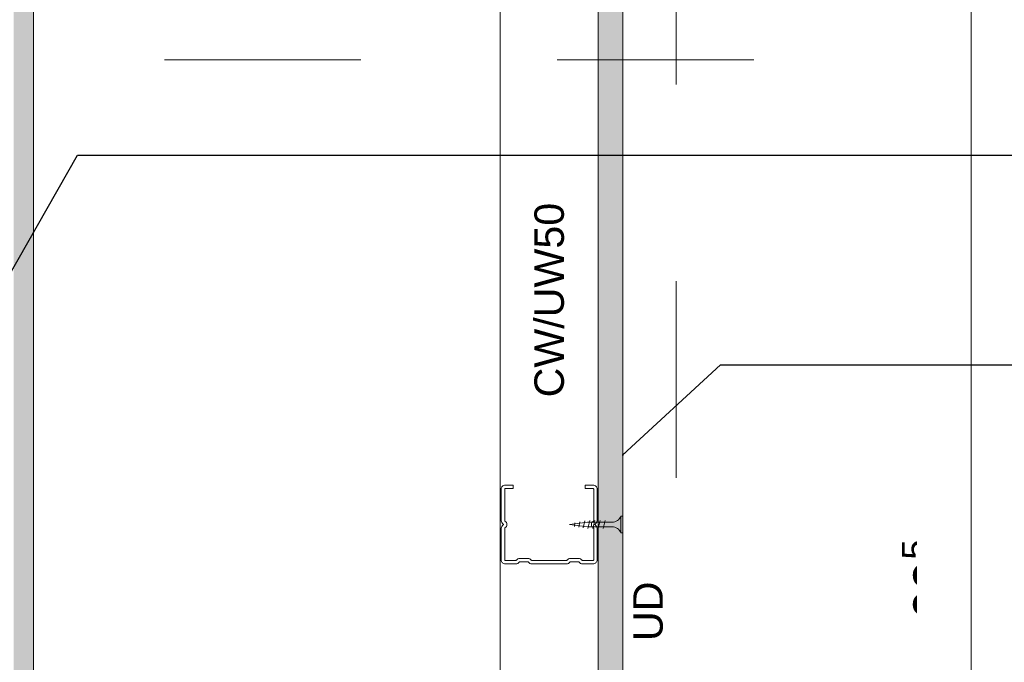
# Model space of a CAD drawing. Header units: metres. Extents: x -4 to 100, y -11 to 17.
# Tile 721 of 728: x 90.342 to 90.843, y -10.412 to -10.085. Entities that reach past the tile are written whole.
import ezdxf

# ---------------------------------------------------------------- set-up
doc = ezdxf.new("R2010")
doc.units = ezdxf.units.M
doc.header["$MEASUREMENT"] = 0
for name, pattern in [('Strichlinie eng', [0.115, 0.075, -0.04]), ('Untersicht', [0.1, 0.075, -0.025]), ('Wipeout_Contour', [1, 0, -1])]:
    doc.linetypes.add(name, pattern=pattern)
for name, color, linetype in [('152 - Bemaßung_ Beschriftung.Ausbau', 7, 'Continuous'), ('607 - Struktur.Stütze', 7, 'Continuous'), ('608 - Struktur.Träger', 7, 'Continuous'), ('650 - Abdeckung.Fußboden Aufbau', 7, 'Continuous'), ('660 - Unterkonstruktion.Trockenbau', 7, 'Continuous'), ('Neubau_606 - Struktur.Wand Innen Ausbau', 7, 'Continuous'), ('Neubau_653 - Abdeckung.TB Verkofferung', 7, 'Continuous')]:
    doc.layers.add(name, color=color, linetype=linetype)
doc.styles.add('ERSTELLTER_STIL_2', font='txt')
doc.dimstyles.new('ERSTELLTER_STIL__17', dxfattribs={"dimtxt": 0.02, "dimasz": 0.01064, "dimexe": 0.18, "dimexo": 0.0625, "dimgap": 0, "dimtad": 1, "dimzin": 0, "dimdsep": 46, "dimtxsty": 'ERSTELLTER_STIL_2', "dimblk": 'ARROWHEAD_2', "dimblk1": 'ARROWHEAD_2', "dimblk2": 'ARROWHEAD_2', "dimcen": 0.09, "dimse1": 1, "dimse2": 1, "dimclrd": 7, "dimclre": 7, "dimclrt": 7, "dimazin": 0, "dimtfac": 1, "dimtdec": 4, "dimtmove": 0, "dimatfit": 3, "dimfxl": 1, "dimtolj": 1, "dimtzin": 0, "dimarcsym": 0})
doc.dimstyles.new('ERSTELLTER_STIL__20', dxfattribs={"dimtxt": 0.18, "dimasz": 0.001824, "dimexe": 0.18, "dimexo": 0.0625, "dimgap": 0, "dimtad": 0, "dimtih": 1, "dimtoh": 1, "dimdec": 4, "dimzin": 0, "dimdsep": 46, "dimcen": 0.09, "dimadec": 0, "dimazin": 0, "dimtfac": 1, "dimtdec": 4, "dimtmove": 0, "dimatfit": 3, "dimldrblk": 'ARROWHEAD_11', "dimfxl": 1, "dimtolj": 1, "dimtzin": 0, "dimarcsym": 0})
pattern_1 = [(45, (90.171852, -10.372977), (-0.003535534, 0.003535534), [0, -0.005])]

# ---------------------------------------------------------------- blocks, each defined once
blk = doc.blocks.new('*D899', base_point=(90.17185, -10.37298))
at = {"layer": '152 - Bemaßung_ Beschriftung.Ausbau', "color": 7, "linetype": 'Continuous', "lineweight": 9}
for p, q in [((90.83671, -10.02277), (90.81571, -10.02277)), ((90.81921, -10.01873), (90.83321, -10.02682)), ((90.82621, -10.71778), (90.82621, -10.02277)), ((90.81921, -10.71374), (90.83321, -10.72182)), ((90.83671, -10.71778), (90.81571, -10.71778))]:
    blk.add_line(p, q, dxfattribs=at)
at = {"layer": '152 - Bemaßung_ Beschriftung.Ausbau', "color": 7, "lineweight": 9, "insert": (90.82254, -10.39046), "char_height": 0.02, "attachment_point": 7, "rotation": 90, "style": 'ERSTELLTER_STIL_2'}
blk.add_mtext('\\A1;{\\pql;\\fArial|b0|i0|c0|p38;69\\fArial|b0|i0|c0|p38;\\A1{\\H.66x;\\S5^  ;}}', dxfattribs=at)
at = {"color": 254, "linetype": 'Wipeout_Contour', "lineweight": 0, "ltscale": 365.615191}
blk.add_wipeout([(90.82581, -10.39406), (90.82581, -10.34649), (90.79861, -10.34649), (90.79861, -10.39406)], dxfattribs=at).dxf.layer = '152 - Bemaßung_ Beschriftung.Ausbau'
blk = doc.blocks.new('ARROWHEAD_2')
at = {"color": 0, "linetype": 'Continuous', "lineweight": 0}
for p, q in [((-0.378, -0.655), (0.378, 0.655)), ((0, 0), (-1, 0))]:
    blk.add_line(p, q, dxfattribs=at)
blk = doc.blocks.new('ARROWHEAD_11')
at = {"color": 0, "linetype": 'Continuous', "lineweight": 0}
blk.add_line((0, 0), (-1, 0), dxfattribs=at)
at = {"color": 0, "linetype": 'Continuous', "lineweight": 0, "const_width": 0.25, "flags": 128}
blk.add_lwpolyline([(-0.125, 0, 1), (0.125, 0, 1)], format="xyb", close=True, dxfattribs=at)

msp = doc.modelspace()

# ---------------------------------------------------------------- hatches: boundary and pattern name
at = {"layer": '607 - Struktur.Stütze', "linetype": 'Continuous', "lineweight": 5}
h = msp.add_hatch(dxfattribs=at)
h.set_pattern_fill('Gips_0006', style=0, pattern_type=2)
h.set_pattern_definition(pattern_1)
h.paths.add_polyline_path([(90.34886, -10.70527), (90.08789, -10.70527), (90.08789, -10.69527), (90.33886, -10.69527), (90.33886, -9.89527), (90.08789, -9.89527), (90.08789, -9.88527), (90.34886, -9.88527)])
at = {"layer": 'Neubau_606 - Struktur.Wand Innen Ausbau', "linetype": 'Continuous', "lineweight": 5}
h = msp.add_hatch(dxfattribs=at)
h.set_pattern_fill('Gips_0006', color=1, style=0, pattern_type=2)
h.set_pattern_definition(pattern_1)
h.paths.add_polyline_path([(90.63636, -10.71777), (90.63632, -10.02277), (90.64882, -10.02277), (90.64886, -10.71778)])

# ---------------------------------------------------------------- linework, layer by layer
at = {"layer": '608 - Struktur.Träger', "color": 7, "linetype": 'Untersicht', "lineweight": 13, "ltscale": 0.2}
msp.add_line((89.61549, -10.10527), (90.76224, -10.10527), dxfattribs=at)
at = {"layer": '650 - Abdeckung.Fußboden Aufbau', "color": 7, "linetype": 'Continuous', "lineweight": 13}
msp.add_lwpolyline([(90.08789, -10.70527), (90.34886, -10.70527), (90.34886, -9.88527)], dxfattribs=at)
at = {"layer": 'Neubau_606 - Struktur.Wand Innen Ausbau', "color": 1, "linetype": 'Continuous', "lineweight": 18}
msp.add_lwpolyline([(90.58635, -10.65527), (90.58632, -10.02277)], dxfattribs=at)
at = {"layer": 'Neubau_606 - Struktur.Wand Innen Ausbau', "color": 1, "linetype": 'Continuous', "lineweight": 13, "flags": 128}
msp.add_lwpolyline([(90.63636, -10.71777), (90.63632, -10.02277), (90.64882, -10.02277), (90.64886, -10.71778)], close=True, dxfattribs=at)
at = {"layer": 'Neubau_653 - Abdeckung.TB Verkofferung', "color": 1, "linetype": 'Strichlinie eng', "lineweight": 13, "ltscale": 0.2}
msp.add_line((90.67586, -10.71777), (90.67596, -10.0228), dxfattribs=at)

# ---------------------------------------------------------------- next in the draw order: dimensions: what is measured, and where the dimension line sits
at = {"layer": '152 - Bemaßung_ Beschriftung.Ausbau', "color": 7, "linetype": 'Continuous', "lineweight": 9}
dim = msp.add_linear_dim(base=(90.82621, -10.02277), p1=(89.67884, -10.71778), p2=(89.67887, -10.02277), angle=90, dimstyle='ERSTELLTER_STIL__17', dxfattribs=at)
dim.commit()
dim.dimension.update_dxf_attribs({"geometry": '*D899', "text_midpoint": (90.81221, -10.3482), "dimtype": 160, "text_rotation": 90})

# ---------------------------------------------------------------- next in the draw order: linework, layer by layer
at = {"layer": '660 - Unterkonstruktion.Trockenbau', "color": 1, "linetype": 'Continuous', "lineweight": 5}
for p, q in [((90.64784, -10.34577), (90.64784, -10.33727)), ((90.62419, -10.34247), (90.62445, -10.34068)), ((90.62644, -10.3428), (90.62696, -10.34021)), ((90.62866, -10.34317), (90.62948, -10.33974)), ((90.63104, -10.34352), (90.63204, -10.33952)), ((90.63364, -10.34352), (90.63464, -10.33952)), ((90.63624, -10.34352), (90.63724, -10.33952)), ((90.63884, -10.34352), (90.63984, -10.33952))]:
    msp.add_line(p, q, dxfattribs=at)
at = {"layer": '660 - Unterkonstruktion.Trockenbau', "color": 1, "linetype": 'Continuous', "lineweight": 13, "flags": 128}
msp.add_lwpolyline([(90.59294, -10.32327), (90.59294, -10.32152), (90.58894, -10.32152, 0.414214), (90.58694, -10.32352), (90.58694, -10.33958, 0.267949), (90.58794, -10.34131, -0.57735), (90.58794, -10.34174, 0.267949), (90.58694, -10.34347), (90.58694, -10.35952, 0.414214), (90.58894, -10.36152), (90.59444, -10.36152, 0.250492), (90.5961, -10.36064, -0.250492), (90.59631, -10.36052), (90.60057, -10.36052, -0.250492), (90.60078, -10.36064, 0.250492), (90.60244, -10.36152), (90.62024, -10.36152, 0.250492), (90.6219, -10.36064, -0.250492), (90.62211, -10.36052), (90.62637, -10.36052, -0.250492), (90.62658, -10.36064, 0.250492), (90.62824, -10.36152), (90.63374, -10.36152, 0.414214), (90.63574, -10.35952), (90.63574, -10.34347, 0.267949), (90.63474, -10.34174, -0.57735), (90.63474, -10.34131, 0.267949), (90.63574, -10.33958), (90.63574, -10.32352, 0.414214), (90.63374, -10.32152), (90.62974, -10.32152), (90.62974, -10.32327), (90.63374, -10.32327, -0.414214), (90.63399, -10.32352), (90.63399, -10.33958, -0.267949), (90.63386, -10.33979, 0.57735), (90.63386, -10.34326, -0.267949), (90.63399, -10.34347), (90.63399, -10.35952, -0.414214), (90.63374, -10.35977), (90.62824, -10.35977, -0.250492), (90.62803, -10.35966, 0.250492), (90.62637, -10.35877), (90.62211, -10.35877, 0.250492), (90.62045, -10.35966, -0.250492), (90.62024, -10.35977), (90.60244, -10.35977, -0.250492), (90.60223, -10.35966, 0.250492), (90.60057, -10.35877), (90.59631, -10.35877, 0.250492), (90.59465, -10.35966, -0.250492), (90.59444, -10.35977), (90.58894, -10.35977, -0.414214), (90.58869, -10.35952), (90.58869, -10.34347, -0.267949), (90.58881, -10.34326, 0.57735), (90.58881, -10.33979, -0.267949), (90.58869, -10.33958), (90.58869, -10.32352, -0.414214), (90.58894, -10.32327)], format="xyb", close=True, dxfattribs=at)
at = {"layer": '660 - Unterkonstruktion.Trockenbau', "color": 1, "linetype": 'Continuous', "lineweight": 5, "flags": 128}
msp.add_lwpolyline([(90.63078, -10.3404), (90.64334, -10.3404, 0.304192), (90.64784, -10.33727), (90.64884, -10.33727), (90.64884, -10.34577), (90.64784, -10.34577, 0.304191), (90.64334, -10.34265), (90.63078, -10.34265), (90.62164, -10.34152)], format="xyb", close=True, dxfattribs=at)

# ---------------------------------------------------------------- next in the draw order: texts
at = {"layer": '152 - Bemaßung_ Beschriftung.Ausbau', "color": 7, "linetype": 'Continuous', "lineweight": 9, "char_height": 0.015, "attachment_point": 7, "rotation": 90, "style": 'ERSTELLTER_STIL_2'}
for s, insert in [('\\A1;{\\pql;\\fArial|b0|i0|c0|p38;CW\\fArial|b0|i0|c0|p38;/UW\\fArial|b0|i0|c0|p38;50}', (90.61904, -10.27687)), ('\\A1;{\\pql;\\fArial|b0|i0|c0|p38;UD}', (90.66934, -10.40078))]:
    msp.add_mtext(s, dxfattribs=dict(at, insert=insert))

# ---------------------------------------------------------------- next in the draw order: leaders
at = {"layer": '152 - Bemaßung_ Beschriftung.Ausbau', "color": 7, "linetype": 'Continuous', "lineweight": 9, "annotation_type": 0, "has_hookline": 1, "hookline_direction": 0}
for points, text_width in [([(90.3124, -10.25686), (90.3712, -10.15365), (90.84857, -10.15365)], 0.35669), ([(90.64884, -10.30614), (90.69859, -10.26028), (90.84857, -10.26028)], 0.32312)]:
    msp.add_leader(points, dimstyle='ERSTELLTER_STIL__20', dxfattribs=dict(at, text_width=text_width))

doc.saveas('drawing.dxf')
